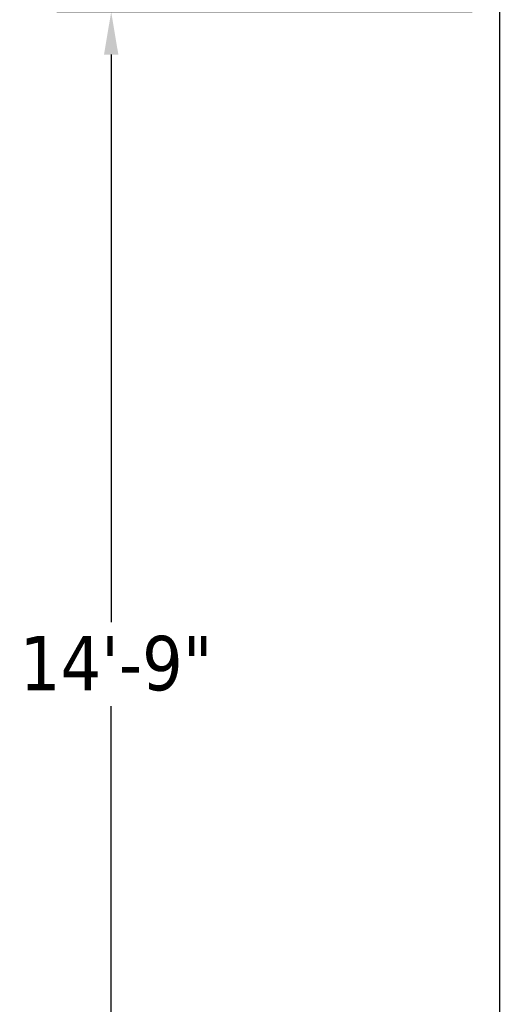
# Model space of a CAD drawing. Header units: inches. Extents: x 36 to 1719, y -84 to 1122.
# Tile 403 of 571: x 1271 to 1325, y 306 to 415. Entities that reach past the tile are written whole.
import ezdxf

# ---------------------------------------------------------------- set-up
doc = ezdxf.new("R2010")
doc.units = ezdxf.units.IN
doc.header["$LTSCALE"] = 48
doc.header["$MEASUREMENT"] = 0
doc.layers.add('Dimension (ANSI)', color=7, linetype='Continuous', lineweight=25)
doc.layers.add('Visible (ANSI)', color=7, linetype='Continuous', lineweight=30)
doc.styles.add('Note Text (ANSI)', font='tahoma.ttf')
doc.dimstyles.new('Architectural (ANSI)', dxfattribs={"dimscale": 48, "dimtxt": 0.125, "dimasz": 0.098425, "dimexe": 0.125, "dimexo": 0.0625, "dimgap": 0.031496, "dimtad": 0, "dimtih": 1, "dimtoh": 1, "dimdec": 4, "dimrnd": 1e-08, "dimzin": 3, "dimdsep": 46, "dimlunit": 4, "dimtxsty": 'Note Text (ANSI)', "dimcen": 0.09, "dimdle": 0.393701, "dimclrd": 256, "dimclre": 256, "dimclrt": 256, "dimadec": 0, "dimazin": 3, "dimtfac": 0.96, "dimtofl": 0, "dimtmove": 0, "dimatfit": 3, "dimfxl": 1, "dimfrac": 2, "dimtolj": 1, "dimtzin": 12, "dimlwd": -1, "dimlwe": -1, "dimarcsym": 0})

# ---------------------------------------------------------------- blocks, each defined once
blk = doc.blocks.new('*D20')
at = {"layer": 'Defpoints', "color": 0, "transparency": 16777216}
for p in [(1323.79, 415.42), (1280.95, 238.42), (1347.45, 238.42)]:
    blk.add_point(p, dxfattribs=at)
at = {"layer": 'Dimension (ANSI)', "transparency": 16777216}
for p, q in [((1320.79, 415.42), (1274.95, 415.42)), ((1280.95, 410.7), (1280.95, 348.05)), ((1280.95, 243.15), (1280.95, 338.79)), ((1344.45, 238.42), (1274.95, 238.42))]:
    blk.add_line(p, q, dxfattribs=at)
for points in [[(1280.16, 410.7), (1281.74, 410.7), (1280.95, 415.42)], [(1280.16, 243.15), (1281.74, 243.15), (1280.95, 238.42)]]:
    blk.add_solid(points, dxfattribs=at)
at = {"layer": 'Dimension (ANSI)', "transparency": 16777216, "insert": (1270.85, 346.54), "char_height": 6, "attachment_point": 1, "style": 'Note Text (ANSI)'}
blk.add_mtext('\\A1;14\'-9"', dxfattribs=at)

msp = doc.modelspace()

# ---------------------------------------------------------------- linework, layer by layer
at = {"layer": 'Visible (ANSI)'}
msp.add_line((1323.78662, 415.42127), (1323.78662, 252.55527), dxfattribs=at)

# ---------------------------------------------------------------- dimensions: what is measured, and where the dimension line sits
at = {"layer": 'Dimension (ANSI)'}
dim = msp.add_linear_dim(base=(1280.95197, 238.42127), p1=(1323.78662, 415.42127), p2=(1347.44662, 238.42127), angle=90, dimstyle='Architectural (ANSI)', override={"dimgap": 0.031496, "dimdec": 4, "dimlfac": 1, "dimtol": 0, "dimlim": 0, "dimtp": 0, "dimtm": 0, "dimtdec": 2, "dimatfit": 1}, dxfattribs=at)
dim.commit()
dim.dimension.update_dxf_attribs({"geometry": '*D20', "text_midpoint": (1280.95197, 343.42127), "dimtype": 160})

doc.saveas('drawing.dxf')
